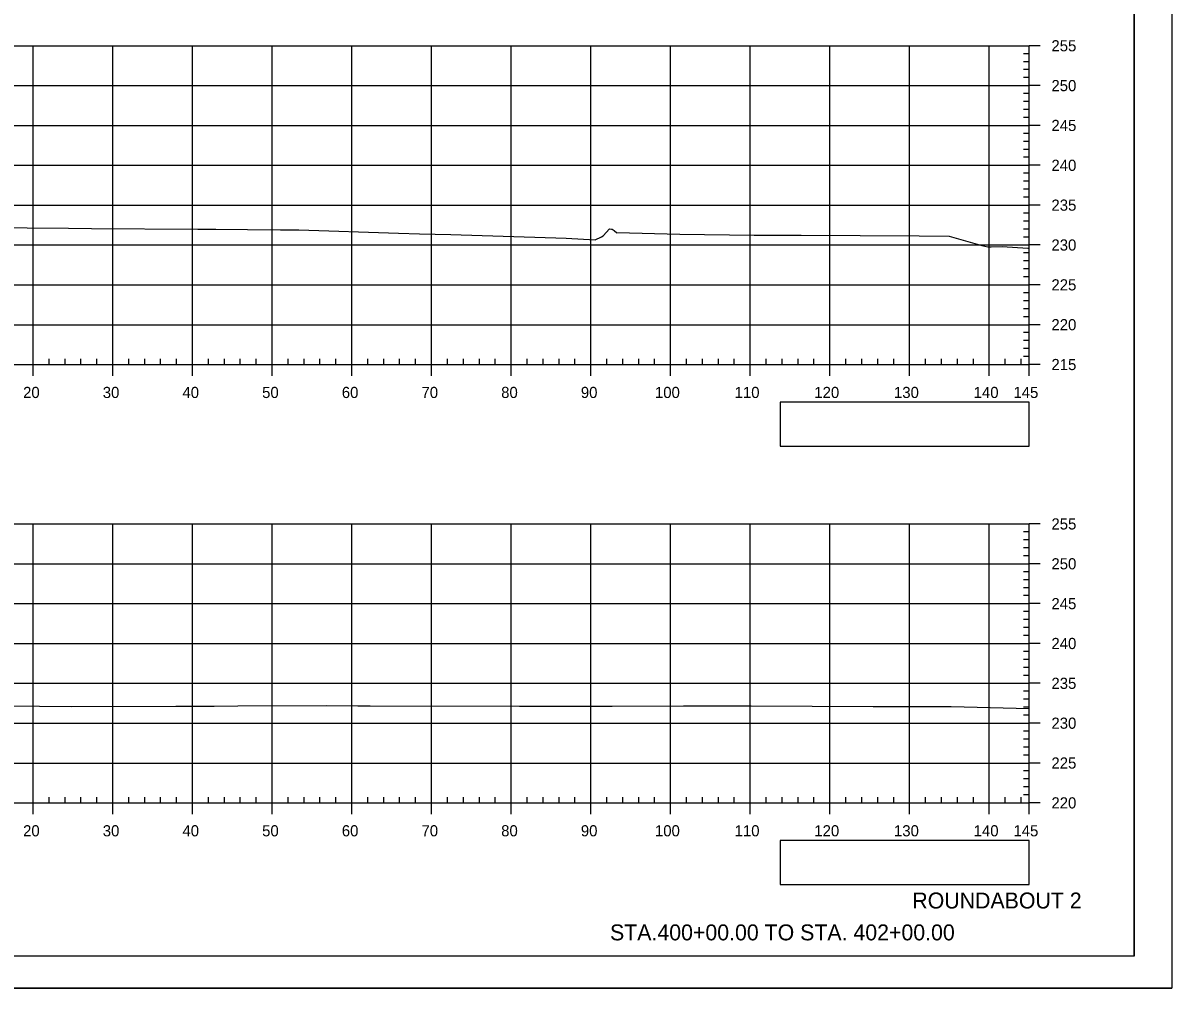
# Model space of a CAD drawing. Extents: x 1386544 to 1388153, y 379785 to 390999.
# Drawn here: x 1387387.3 to 1387531.5, y 384056.8 to 384177.9 of the extents above; entities that cross this region are included whole.
import ezdxf

# ---------------------------------------------------------------- set-up
doc = ezdxf.new("R2010")
doc.units = 0
for name, color, linetype in [('R_Axis', 7, 'Continuous'), ('R_Axis Annot', 7, 'Continuous'), ('R_Border', 7, 'Continuous'), ('R_Draft', 7, 'Continuous'), ('R_Exist Surface', 7, 'Continuous'), ('R_Fin Surface', 7, 'Continuous'), ('R_Grid', 7, 'Continuous'), ('R_No Plot', 7, 'Continuous')]:
    doc.layers.add(name, color=color, linetype=linetype)

msp = doc.modelspace()

# ---------------------------------------------------------------- linework, layer by layer
at = {"layer": 'R_Axis'}
for p, q in [((1387513.56, 384135.06), (1387513.56, 384175.06)), ((1387514.96, 384175.06), (1387513.56, 384175.06)), ((1387513.56, 384174.06), (1387512.86, 384174.06)), ((1387513.56, 384173.06), (1387512.86, 384173.06)), ((1387513.56, 384172.06), (1387512.86, 384172.06)), ((1387513.56, 384171.06), (1387512.86, 384171.06)), ((1387513.56, 384169.06), (1387512.86, 384169.06)), ((1387514.96, 384170.06), (1387513.56, 384170.06)), ((1387513.56, 384168.06), (1387512.86, 384168.06)), ((1387513.56, 384167.06), (1387512.86, 384167.06)), ((1387513.56, 384166.06), (1387512.86, 384166.06)), ((1387514.96, 384165.06), (1387513.56, 384165.06)), ((1387513.56, 384164.06), (1387512.86, 384164.06)), ((1387513.56, 384163.06), (1387512.86, 384163.06)), ((1387513.56, 384162.06), (1387512.86, 384162.06)), ((1387513.56, 384161.06), (1387512.86, 384161.06)), ((1387513.56, 384159.06), (1387512.86, 384159.06)), ((1387514.96, 384160.06), (1387513.56, 384160.06)), ((1387513.56, 384158.06), (1387512.86, 384158.06)), ((1387513.56, 384157.06), (1387512.86, 384157.06)), ((1387513.56, 384156.06), (1387512.86, 384156.06)), ((1387514.96, 384155.06), (1387513.56, 384155.06)), ((1387513.56, 384154.06), (1387512.86, 384154.06)), ((1387513.56, 384153.06), (1387512.86, 384153.06)), ((1387513.56, 384152.06), (1387512.86, 384152.06)), ((1387513.56, 384151.06), (1387512.86, 384151.06)), ((1387513.56, 384149.06), (1387512.86, 384149.06)), ((1387514.96, 384150.06), (1387513.56, 384150.06)), ((1387513.56, 384148.06), (1387512.86, 384148.06)), ((1387513.56, 384147.06), (1387512.86, 384147.06)), ((1387513.56, 384146.06), (1387512.86, 384146.06)), ((1387514.96, 384145.06), (1387513.56, 384145.06)), ((1387513.56, 384144.06), (1387512.86, 384144.06)), ((1387513.56, 384143.06), (1387512.86, 384143.06)), ((1387513.56, 384142.06), (1387512.86, 384142.06)), ((1387513.56, 384141.06), (1387512.86, 384141.06)), ((1387513.56, 384139.06), (1387512.86, 384139.06)), ((1387514.96, 384140.06), (1387513.56, 384140.06)), ((1387513.56, 384138.06), (1387512.86, 384138.06)), ((1387513.56, 384137.06), (1387512.86, 384137.06)), ((1387513.56, 384136.06), (1387512.86, 384136.06)), ((1387223.56, 384135.06), (1387513.56, 384135.06)), ((1387388.56, 384133.66), (1387388.56, 384135.06)), ((1387390.56, 384135.06), (1387390.56, 384135.76)), ((1387392.56, 384135.06), (1387392.56, 384135.76)), ((1387394.56, 384135.06), (1387394.56, 384135.76)), ((1387396.56, 384135.06), (1387396.56, 384135.76)), ((1387398.56, 384133.66), (1387398.56, 384135.06)), ((1387400.56, 384135.06), (1387400.56, 384135.76)), ((1387402.56, 384135.06), (1387402.56, 384135.76)), ((1387404.56, 384135.06), (1387404.56, 384135.76)), ((1387406.56, 384135.06), (1387406.56, 384135.76)), ((1387408.56, 384133.66), (1387408.56, 384135.06)), ((1387410.56, 384135.06), (1387410.56, 384135.76)), ((1387412.56, 384135.06), (1387412.56, 384135.76)), ((1387414.56, 384135.06), (1387414.56, 384135.76)), ((1387416.56, 384135.06), (1387416.56, 384135.76)), ((1387418.56, 384133.66), (1387418.56, 384135.06)), ((1387420.56, 384135.06), (1387420.56, 384135.76)), ((1387422.56, 384135.06), (1387422.56, 384135.76)), ((1387424.56, 384135.06), (1387424.56, 384135.76)), ((1387426.56, 384135.06), (1387426.56, 384135.76)), ((1387428.56, 384133.66), (1387428.56, 384135.06)), ((1387430.56, 384135.06), (1387430.56, 384135.76)), ((1387432.56, 384135.06), (1387432.56, 384135.76)), ((1387434.56, 384135.06), (1387434.56, 384135.76)), ((1387436.56, 384135.06), (1387436.56, 384135.76)), ((1387438.56, 384133.66), (1387438.56, 384135.06)), ((1387440.56, 384135.06), (1387440.56, 384135.76)), ((1387442.56, 384135.06), (1387442.56, 384135.76)), ((1387444.56, 384135.06), (1387444.56, 384135.76)), ((1387446.56, 384135.06), (1387446.56, 384135.76)), ((1387448.56, 384133.66), (1387448.56, 384135.06)), ((1387450.56, 384135.06), (1387450.56, 384135.76)), ((1387452.56, 384135.06), (1387452.56, 384135.76)), ((1387454.56, 384135.06), (1387454.56, 384135.76)), ((1387456.56, 384135.06), (1387456.56, 384135.76)), ((1387458.56, 384133.66), (1387458.56, 384135.06)), ((1387460.56, 384135.06), (1387460.56, 384135.76)), ((1387462.56, 384135.06), (1387462.56, 384135.76)), ((1387464.56, 384135.06), (1387464.56, 384135.76)), ((1387466.56, 384135.06), (1387466.56, 384135.76)), ((1387468.56, 384133.66), (1387468.56, 384135.06)), ((1387470.56, 384135.06), (1387470.56, 384135.76)), ((1387472.56, 384135.06), (1387472.56, 384135.76)), ((1387474.56, 384135.06), (1387474.56, 384135.76)), ((1387476.56, 384135.06), (1387476.56, 384135.76)), ((1387478.56, 384133.66), (1387478.56, 384135.06)), ((1387480.56, 384135.06), (1387480.56, 384135.76)), ((1387482.56, 384135.06), (1387482.56, 384135.76)), ((1387484.56, 384135.06), (1387484.56, 384135.76)), ((1387486.56, 384135.06), (1387486.56, 384135.76)), ((1387488.56, 384133.66), (1387488.56, 384135.06)), ((1387490.56, 384135.06), (1387490.56, 384135.76)), ((1387492.56, 384135.06), (1387492.56, 384135.76)), ((1387494.56, 384135.06), (1387494.56, 384135.76)), ((1387496.56, 384135.06), (1387496.56, 384135.76)), ((1387498.56, 384133.66), (1387498.56, 384135.06)), ((1387500.56, 384135.06), (1387500.56, 384135.76)), ((1387502.56, 384135.06), (1387502.56, 384135.76)), ((1387504.56, 384135.06), (1387504.56, 384135.76)), ((1387506.56, 384135.06), (1387506.56, 384135.76)), ((1387508.56, 384133.66), (1387508.56, 384135.06)), ((1387510.56, 384135.06), (1387510.56, 384135.76)), ((1387512.56, 384135.06), (1387512.56, 384135.76)), ((1387513.56, 384133.66), (1387513.56, 384135.06)), ((1387514.96, 384135.06), (1387513.56, 384135.06)), ((1387513.56, 384080.06), (1387513.56, 384115.06)), ((1387514.96, 384115.06), (1387513.56, 384115.06)), ((1387513.56, 384114.06), (1387512.86, 384114.06)), ((1387513.56, 384113.06), (1387512.86, 384113.06)), ((1387513.56, 384112.06), (1387512.86, 384112.06)), ((1387513.56, 384111.06), (1387512.86, 384111.06)), ((1387514.96, 384110.06), (1387513.56, 384110.06)), ((1387513.56, 384109.06), (1387512.86, 384109.06)), ((1387513.56, 384108.06), (1387512.86, 384108.06)), ((1387513.56, 384107.06), (1387512.86, 384107.06)), ((1387513.56, 384106.06), (1387512.86, 384106.06)), ((1387514.96, 384105.06), (1387513.56, 384105.06)), ((1387513.56, 384104.06), (1387512.86, 384104.06)), ((1387513.56, 384103.06), (1387512.86, 384103.06)), ((1387513.56, 384102.06), (1387512.86, 384102.06)), ((1387513.56, 384101.06), (1387512.86, 384101.06)), ((1387514.96, 384100.06), (1387513.56, 384100.06)), ((1387513.56, 384099.06), (1387512.86, 384099.06)), ((1387513.56, 384098.06), (1387512.86, 384098.06)), ((1387513.56, 384097.06), (1387512.86, 384097.06)), ((1387513.56, 384096.06), (1387512.86, 384096.06)), ((1387513.56, 384094.06), (1387512.86, 384094.06)), ((1387514.96, 384095.06), (1387513.56, 384095.06)), ((1387513.56, 384093.06), (1387512.86, 384093.06)), ((1387513.56, 384092.06), (1387512.86, 384092.06)), ((1387513.56, 384091.06), (1387512.86, 384091.06)), ((1387514.96, 384090.06), (1387513.56, 384090.06)), ((1387513.56, 384089.06), (1387512.86, 384089.06)), ((1387513.56, 384088.06), (1387512.86, 384088.06)), ((1387513.56, 384087.06), (1387512.86, 384087.06)), ((1387513.56, 384086.06), (1387512.86, 384086.06)), ((1387513.56, 384084.06), (1387512.86, 384084.06)), ((1387514.96, 384085.06), (1387513.56, 384085.06)), ((1387513.56, 384083.06), (1387512.86, 384083.06)), ((1387513.56, 384082.06), (1387512.86, 384082.06)), ((1387223.56, 384080.06), (1387513.56, 384080.06)), ((1387388.56, 384078.66), (1387388.56, 384080.06)), ((1387390.56, 384080.06), (1387390.56, 384080.76)), ((1387392.56, 384080.06), (1387392.56, 384080.76)), ((1387394.56, 384080.06), (1387394.56, 384080.76)), ((1387396.56, 384080.06), (1387396.56, 384080.76)), ((1387398.56, 384078.66), (1387398.56, 384080.06)), ((1387400.56, 384080.06), (1387400.56, 384080.76)), ((1387402.56, 384080.06), (1387402.56, 384080.76)), ((1387404.56, 384080.06), (1387404.56, 384080.76)), ((1387406.56, 384080.06), (1387406.56, 384080.76)), ((1387408.56, 384078.66), (1387408.56, 384080.06)), ((1387410.56, 384080.06), (1387410.56, 384080.76)), ((1387412.56, 384080.06), (1387412.56, 384080.76)), ((1387414.56, 384080.06), (1387414.56, 384080.76)), ((1387416.56, 384080.06), (1387416.56, 384080.76)), ((1387418.56, 384078.66), (1387418.56, 384080.06)), ((1387420.56, 384080.06), (1387420.56, 384080.76)), ((1387422.56, 384080.06), (1387422.56, 384080.76)), ((1387424.56, 384080.06), (1387424.56, 384080.76)), ((1387426.56, 384080.06), (1387426.56, 384080.76)), ((1387428.56, 384078.66), (1387428.56, 384080.06)), ((1387430.56, 384080.06), (1387430.56, 384080.76)), ((1387432.56, 384080.06), (1387432.56, 384080.76)), ((1387434.56, 384080.06), (1387434.56, 384080.76)), ((1387436.56, 384080.06), (1387436.56, 384080.76)), ((1387438.56, 384078.66), (1387438.56, 384080.06)), ((1387440.56, 384080.06), (1387440.56, 384080.76)), ((1387442.56, 384080.06), (1387442.56, 384080.76)), ((1387444.56, 384080.06), (1387444.56, 384080.76)), ((1387446.56, 384080.06), (1387446.56, 384080.76)), ((1387448.56, 384078.66), (1387448.56, 384080.06)), ((1387450.56, 384080.06), (1387450.56, 384080.76)), ((1387452.56, 384080.06), (1387452.56, 384080.76)), ((1387454.56, 384080.06), (1387454.56, 384080.76)), ((1387456.56, 384080.06), (1387456.56, 384080.76)), ((1387458.56, 384078.66), (1387458.56, 384080.06)), ((1387460.56, 384080.06), (1387460.56, 384080.76)), ((1387462.56, 384080.06), (1387462.56, 384080.76)), ((1387464.56, 384080.06), (1387464.56, 384080.76)), ((1387466.56, 384080.06), (1387466.56, 384080.76)), ((1387468.56, 384078.66), (1387468.56, 384080.06)), ((1387470.56, 384080.06), (1387470.56, 384080.76)), ((1387472.56, 384080.06), (1387472.56, 384080.76)), ((1387474.56, 384080.06), (1387474.56, 384080.76)), ((1387476.56, 384080.06), (1387476.56, 384080.76)), ((1387478.56, 384078.66), (1387478.56, 384080.06)), ((1387480.56, 384080.06), (1387480.56, 384080.76)), ((1387482.56, 384080.06), (1387482.56, 384080.76)), ((1387484.56, 384080.06), (1387484.56, 384080.76)), ((1387486.56, 384080.06), (1387486.56, 384080.76)), ((1387488.56, 384078.66), (1387488.56, 384080.06)), ((1387490.56, 384080.06), (1387490.56, 384080.76)), ((1387492.56, 384080.06), (1387492.56, 384080.76)), ((1387494.56, 384080.06), (1387494.56, 384080.76)), ((1387496.56, 384080.06), (1387496.56, 384080.76)), ((1387498.56, 384078.66), (1387498.56, 384080.06)), ((1387500.56, 384080.06), (1387500.56, 384080.76)), ((1387502.56, 384080.06), (1387502.56, 384080.76)), ((1387504.56, 384080.06), (1387504.56, 384080.76)), ((1387506.56, 384080.06), (1387506.56, 384080.76)), ((1387508.56, 384078.66), (1387508.56, 384080.06)), ((1387510.56, 384080.06), (1387510.56, 384080.76)), ((1387512.56, 384080.06), (1387512.56, 384080.76)), ((1387513.56, 384081.06), (1387512.86, 384081.06)), ((1387513.56, 384078.66), (1387513.56, 384080.06)), ((1387514.96, 384080.06), (1387513.56, 384080.06))]:
    msp.add_line(p, q, dxfattribs=at)
at = {"layer": 'R_Border'}
for q in [(1387526.74, 384266.27), (1387210.56, 384060.81)]:
    msp.add_line((1387526.74, 384060.81), q, dxfattribs=at)
at = {"layer": 'R_Exist Surface'}
for points in [[(1387377.35, 384152.28), (1387392.99, 384152.17), (1387395.88, 384152.14), (1387409.22, 384152.06), (1387411.47, 384152.03), (1387415.47, 384152), (1387419.6, 384151.98), (1387421.91, 384151.96), (1387434.41, 384151.55), (1387437.03, 384151.47), (1387440.99, 384151.36), (1387455.45, 384150.9), (1387459.1, 384150.71), (1387459.91, 384151.07), (1387460.08, 384151.22), (1387460.89, 384152.08), (1387461.13, 384152.06), (1387461.23, 384152.06), (1387461.48, 384151.86), (1387461.8, 384151.58), (1387461.83, 384151.62), (1387469.74, 384151.41), (1387479.03, 384151.28), (1387484.94, 384151.31), (1387499.74, 384151.23), (1387503.54, 384151.17), (1387507.62, 384150), (1387508.37, 384149.83), (1387508.81, 384149.81), (1387510.19, 384149.85), (1387513.41, 384149.68), (1387513.56, 384149.68)], [(1387377.19, 384092.34), (1387393.4, 384092.14), (1387406.48, 384092.19), (1387411.29, 384092.21), (1387414.27, 384092.23), (1387425.34, 384092.26), (1387429.29, 384092.22), (1387430.86, 384092.23), (1387449.59, 384092.21), (1387461.22, 384092.19), (1387470.17, 384092.22), (1387478.68, 384092.22), (1387493.98, 384092.17), (1387496.51, 384092.17), (1387503.78, 384092.15), (1387513.56, 384091.89)]]:
    msp.add_lwpolyline(points, dxfattribs=at)
at = {"layer": 'R_Fin Surface'}
for points in [[(1387482.3, 384124.8), (1387513.56, 384124.8), (1387513.56, 384130.33), (1387482.3, 384130.33)], [(1387482.3, 384069.8), (1387513.56, 384069.8), (1387513.56, 384075.33), (1387482.3, 384075.33)]]:
    msp.add_lwpolyline(points, close=True, dxfattribs=at)
at = {"layer": 'R_Grid'}
for p, q in [((1387223.56, 384175.06), (1387513.56, 384175.06)), ((1387388.56, 384135.06), (1387388.56, 384175.06)), ((1387398.56, 384135.06), (1387398.56, 384175.06)), ((1387408.56, 384135.06), (1387408.56, 384175.06)), ((1387418.56, 384135.06), (1387418.56, 384175.06)), ((1387428.56, 384135.06), (1387428.56, 384175.06)), ((1387438.56, 384135.06), (1387438.56, 384175.06)), ((1387448.56, 384135.06), (1387448.56, 384175.06)), ((1387458.56, 384135.06), (1387458.56, 384175.06)), ((1387468.56, 384135.06), (1387468.56, 384175.06)), ((1387478.56, 384135.06), (1387478.56, 384175.06)), ((1387488.56, 384135.06), (1387488.56, 384175.06)), ((1387498.56, 384135.06), (1387498.56, 384175.06)), ((1387508.56, 384135.06), (1387508.56, 384175.06)), ((1387513.56, 384135.06), (1387513.56, 384175.06)), ((1387223.56, 384170.06), (1387513.56, 384170.06)), ((1387223.56, 384165.06), (1387513.56, 384165.06)), ((1387223.56, 384160.06), (1387513.56, 384160.06)), ((1387223.56, 384155.06), (1387513.56, 384155.06)), ((1387223.56, 384150.06), (1387513.56, 384150.06)), ((1387223.56, 384145.06), (1387513.56, 384145.06)), ((1387223.56, 384140.06), (1387513.56, 384140.06)), ((1387223.56, 384135.06), (1387513.56, 384135.06)), ((1387223.56, 384115.06), (1387513.56, 384115.06)), ((1387388.56, 384080.06), (1387388.56, 384115.06)), ((1387398.56, 384080.06), (1387398.56, 384115.06)), ((1387408.56, 384080.06), (1387408.56, 384115.06)), ((1387418.56, 384080.06), (1387418.56, 384115.06)), ((1387428.56, 384080.06), (1387428.56, 384115.06)), ((1387438.56, 384080.06), (1387438.56, 384115.06)), ((1387448.56, 384080.06), (1387448.56, 384115.06)), ((1387458.56, 384080.06), (1387458.56, 384115.06)), ((1387468.56, 384080.06), (1387468.56, 384115.06)), ((1387478.56, 384080.06), (1387478.56, 384115.06)), ((1387488.56, 384080.06), (1387488.56, 384115.06)), ((1387498.56, 384080.06), (1387498.56, 384115.06)), ((1387508.56, 384080.06), (1387508.56, 384115.06)), ((1387513.56, 384080.06), (1387513.56, 384115.06)), ((1387223.56, 384110.06), (1387513.56, 384110.06)), ((1387223.56, 384105.06), (1387513.56, 384105.06)), ((1387223.56, 384100.06), (1387513.56, 384100.06)), ((1387223.56, 384095.06), (1387513.56, 384095.06)), ((1387223.56, 384090.06), (1387513.56, 384090.06)), ((1387223.56, 384085.06), (1387513.56, 384085.06)), ((1387223.56, 384080.06), (1387513.56, 384080.06))]:
    msp.add_line(p, q, dxfattribs=at)
at = {"layer": 'R_No Plot'}
msp.add_line((1387198.16, 384056.83), (1387531.49, 384056.83), dxfattribs=at)
for points in [[(1387198.15, 384270.17), (1387531.49, 384270.17), (1387531.49, 384056.83), (1387198.15, 384056.83)], [(1387444.48, 384266.27), (1387464.1, 384266.27), (1387464.1, 384256.39), (1387480.21, 384256.39), (1387503.41, 384256.39), (1387503.41, 384232.06), (1387526.74, 384232.06), (1387526.74, 384060.81), (1387210.56, 384060.81), (1387210.56, 384266.27)]]:
    msp.add_lwpolyline(points, close=True, dxfattribs=at)

# ---------------------------------------------------------------- texts
at = {"layer": 'R_Axis Annot'}
for s, p in [('255', (1387516.36, 384174.36)), ('250', (1387516.36, 384169.36)), ('245', (1387516.36, 384164.36)), ('240', (1387516.36, 384159.36)), ('235', (1387516.36, 384154.36)), ('230', (1387516.36, 384149.36)), ('225', (1387516.36, 384144.36)), ('220', (1387516.36, 384139.36)), ('215', (1387516.36, 384134.36)), ('20', (1387387.3, 384130.86)), ('30', (1387397.3, 384130.86)), ('40', (1387407.3, 384130.86)), ('50', (1387417.3, 384130.86)), ('60', (1387427.3, 384130.86)), ('70', (1387437.3, 384130.86)), ('80', (1387447.3, 384130.86)), ('90', (1387457.3, 384130.86)), ('100', (1387466.6, 384130.86)), ('110', (1387476.6, 384130.86)), ('120', (1387486.6, 384130.86)), ('130', (1387496.6, 384130.86)), ('140', (1387506.6, 384130.86)), ('145', (1387511.59, 384130.86)), ('255', (1387516.36, 384114.36)), ('250', (1387516.36, 384109.36)), ('245', (1387516.36, 384104.36)), ('240', (1387516.36, 384099.36)), ('235', (1387516.36, 384094.36)), ('230', (1387516.36, 384089.36)), ('225', (1387516.36, 384084.36)), ('220', (1387516.36, 384079.36)), ('20', (1387387.3, 384075.86)), ('30', (1387397.3, 384075.86)), ('40', (1387407.3, 384075.86)), ('50', (1387417.3, 384075.86)), ('60', (1387427.3, 384075.86)), ('70', (1387437.3, 384075.86)), ('80', (1387447.3, 384075.86)), ('90', (1387457.3, 384075.86)), ('100', (1387466.6, 384075.86)), ('110', (1387476.6, 384075.86)), ('120', (1387486.6, 384075.86)), ('130', (1387496.6, 384075.86)), ('140', (1387506.6, 384075.86)), ('145', (1387511.59, 384075.86))]:
    msp.add_text(s, height=1.4, dxfattribs=at).set_placement(p)
at = {"layer": 'R_Draft'}
for s, p in [('ROUNDABOUT 2', (1387498.9, 384066.81)), ('STA.400+00.00 TO STA. 402+00.00', (1387460.96, 384062.81))]:
    msp.add_text(s, height=2, dxfattribs=at).set_placement(p)

doc.saveas('drawing.dxf')
